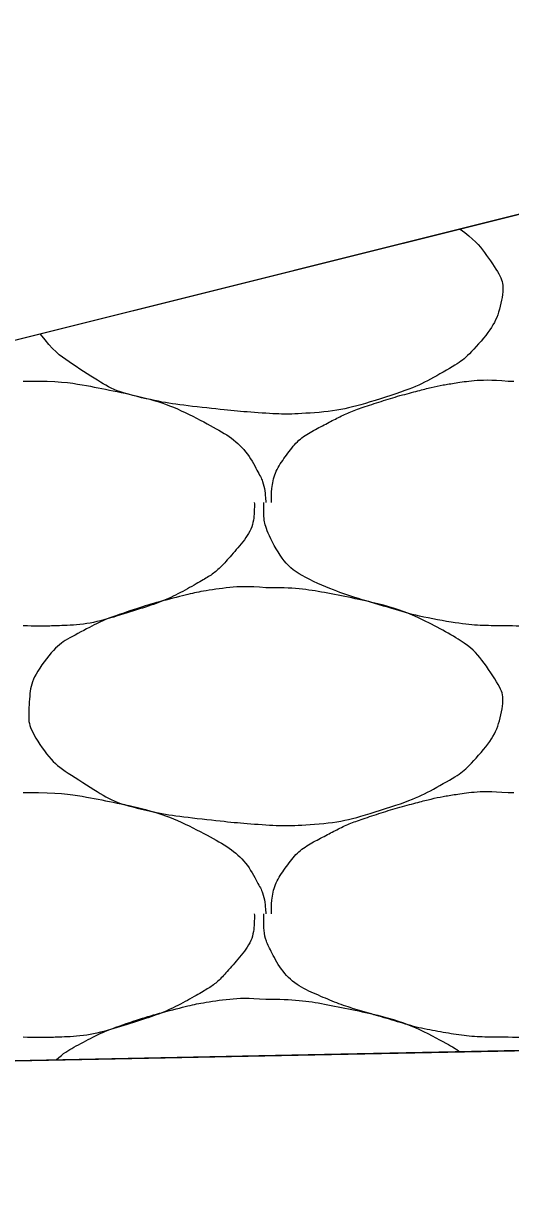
# Model space of a CAD drawing. Extents: x 1373719 to 1374161, y 379835 to 380167.
# Drawn here: x 1373946.378 to 1373946.841, y 380058.59 to 380059.69 of the extents above; entities that cross this region are included whole.
import ezdxf

# ---------------------------------------------------------------- set-up
doc = ezdxf.new("R2010")
doc.units = 0
doc.layers.add('Aggregate Base Course', color=7, linetype='Continuous')
doc.layers.add('SIGNATURE', color=7, linetype='Continuous')

msp = doc.modelspace()

# ---------------------------------------------------------------- linework, layer by layer
for p, q in [((1373949.7179, 380060.2256), (1373933.7145, 380056.2248)), ((1373964.7341, 380059.0723), (1373943.3975, 380058.6456))]:
    msp.add_line(p, q)
at = {"layer": 'Aggregate Base Course'}
for points, degree in [([(1373946.7932, 380059.4945), (1373946.8061, 380059.485), (1373946.8163, 380059.4731), (1373946.8319, 380059.4497), (1373946.835, 380059.4398), (1373946.8304, 380059.4143), (1373946.8216, 380059.3975), (1373946.7998, 380059.3732), (1373946.7914, 380059.3668), (1373946.7631, 380059.3507), (1373946.7452, 380059.3421), (1373946.6999, 380059.3277), (1373946.6743, 380059.3213), (1373946.6348, 380059.3188), (1373946.6216, 380059.3187), (1373946.5886, 380059.3209), (1373946.5688, 380059.3229), (1373946.5272, 380059.3274), (1373946.5057, 380059.3308), (1373946.4666, 380059.3399), (1373946.4514, 380059.3493), (1373946.4196, 380059.3693), (1373946.4063, 380059.3791), (1373946.3946, 380059.3948)], 3), ([(1373946.378, 380059.3502), (1373946.3798, 380059.3501), (1373946.3816, 380059.3503), (1373946.3834, 380059.3502)], 2), ([(1373946.3834, 380059.3502), (1373946.4098, 380059.3506), (1373946.4362, 380059.3466), (1373946.4626, 380059.3412), (1373946.4948, 380059.3346), (1373946.5245, 380059.3248), (1373946.5544, 380059.3088), (1373946.5743, 380059.2981), (1373946.5902, 380059.2842), (1373946.6012, 380059.2638), (1373946.6059, 380059.255), (1373946.6077, 380059.2461), (1373946.6084, 380059.2368), (1373946.6085, 380059.2362), (1373946.6085, 380059.2356), (1373946.6084, 380059.235)], 3), ([(1373946.6138, 380059.235), (1373946.6138, 380059.2356), (1373946.6138, 380059.2362), (1373946.6138, 380059.2368), (1373946.6141, 380059.252), (1373946.6184, 380059.2666), (1373946.6282, 380059.28), (1373946.6381, 380059.2936), (1373946.6504, 380059.3016), (1373946.6642, 380059.3088), (1373946.6761, 380059.315), (1373946.6877, 380059.3208), (1373946.7002, 380059.325), (1373946.7181, 380059.3311), (1373946.7359, 380059.3365), (1373946.7542, 380059.3412), (1373946.7655, 380059.3442), (1373946.7769, 380059.3466), (1373946.7884, 380059.3484), (1373946.8051, 380059.351), (1373946.8221, 380059.3517), (1373946.8388, 380059.3502)], 3), ([(1373946.8388, 380059.3502), (1373946.8406, 380059.3501), (1373946.8424, 380059.3503), (1373946.8442, 380059.3502)], 2), ([(1373946.5976, 380059.235), (1373946.5977, 380059.2332), (1373946.5977, 380059.2314), (1373946.5976, 380059.2296), (1373946.5969, 380059.2114), (1373946.5854, 380059.1956), (1373946.5724, 380059.181), (1373946.5642, 380059.1718), (1373946.5556, 380059.1652), (1373946.5454, 380059.1594), (1373946.5273, 380059.1491), (1373946.5094, 380059.1405), (1373946.4896, 380059.1342), (1373946.4641, 380059.1261), (1373946.4386, 380059.119), (1373946.4122, 380059.118), (1373946.4008, 380059.1176), (1373946.3894, 380059.1175), (1373946.378, 380059.118)], 3), ([(1373946.8388, 380059.118), (1373946.8364, 380059.118), (1373946.834, 380059.118), (1373946.8117, 380059.118), (1373946.7919, 380059.1199), (1373946.7512, 380059.1272), (1373946.7311, 380059.1336), (1373946.693, 380059.1446), (1373946.6759, 380059.1503), (1373946.6398, 380059.1658), (1373946.6239, 380059.1796), (1373946.6086, 380059.209), (1373946.6066, 380059.2191), (1373946.6066, 380059.2314), (1373946.6066, 380059.2332), (1373946.6066, 380059.235)], 3), ([(1373947.0584, 380059.235), (1373947.0585, 380059.2332), (1373947.0585, 380059.2314), (1373947.0584, 380059.2296), (1373947.0577, 380059.2114), (1373947.0462, 380059.1956), (1373947.0332, 380059.181), (1373947.025, 380059.1718), (1373947.0164, 380059.1652), (1373947.0062, 380059.1594), (1373946.9881, 380059.1491), (1373946.9702, 380059.1405), (1373946.9504, 380059.1342), (1373946.9249, 380059.1261), (1373946.8994, 380059.119), (1373946.873, 380059.118), (1373946.8616, 380059.1176), (1373946.8502, 380059.1175), (1373946.8388, 380059.118)], 3), ([(1373946.6084, 380059.154), (1373946.6348, 380059.1544), (1373946.6612, 380059.1504), (1373946.7198, 380059.1384), (1373946.7495, 380059.1286), (1373946.7993, 380059.1019), (1373946.813, 380059.0875), (1373946.8319, 380059.0591), (1373946.835, 380059.0492), (1373946.8304, 380059.0237), (1373946.8216, 380059.0069), (1373946.7998, 380058.9826), (1373946.7914, 380058.9762), (1373946.7631, 380058.9601), (1373946.7452, 380058.9515), (1373946.6999, 380058.9371), (1373946.6743, 380058.9307), (1373946.6348, 380058.9282), (1373946.6216, 380058.9281), (1373946.5886, 380058.9303), (1373946.5688, 380058.9323), (1373946.5272, 380058.9368), (1373946.5057, 380058.9402), (1373946.4666, 380058.9493), (1373946.4514, 380058.9587), (1373946.4177, 380058.9798), (1373946.4032, 380058.9907), (1373946.3841, 380059.0199), (1373946.3828, 380059.0305), (1373946.3842, 380059.0552), (1373946.3873, 380059.0699), (1373946.4084, 380059.0979), (1373946.42, 380059.1054), (1373946.4457, 380059.1188), (1373946.4573, 380059.1246), (1373946.4877, 380059.1349), (1373946.5055, 380059.1403), (1373946.5351, 380059.148), (1373946.5465, 380059.1504), (1373946.5747, 380059.1548), (1373946.5917, 380059.1555), (1373946.6084, 380059.154)], 3), ([(1373946.378, 380058.9596), (1373946.3798, 380058.9595), (1373946.3816, 380058.9597), (1373946.3834, 380058.9596)], 2), ([(1373946.3834, 380058.9596), (1373946.4098, 380058.96), (1373946.4362, 380058.956), (1373946.4626, 380058.9506), (1373946.4948, 380058.944), (1373946.5245, 380058.9342), (1373946.5544, 380058.9182), (1373946.5743, 380058.9075), (1373946.5902, 380058.8936), (1373946.6012, 380058.8732), (1373946.6059, 380058.8644), (1373946.6077, 380058.8555), (1373946.6084, 380058.8462), (1373946.6085, 380058.8456), (1373946.6085, 380058.845), (1373946.6084, 380058.8444)], 3), ([(1373946.6138, 380058.8444), (1373946.6138, 380058.845), (1373946.6138, 380058.8456), (1373946.6138, 380058.8462), (1373946.6141, 380058.8614), (1373946.6184, 380058.876), (1373946.6282, 380058.8894), (1373946.6381, 380058.903), (1373946.6504, 380058.911), (1373946.6642, 380058.9182), (1373946.6761, 380058.9244), (1373946.6877, 380058.9302), (1373946.7002, 380058.9344), (1373946.7181, 380058.9405), (1373946.7359, 380058.9459), (1373946.7542, 380058.9506), (1373946.7655, 380058.9536), (1373946.7769, 380058.956), (1373946.7884, 380058.9578), (1373946.8051, 380058.9604), (1373946.8221, 380058.9611), (1373946.8388, 380058.9596)], 3), ([(1373946.8388, 380058.9596), (1373946.8406, 380058.9595), (1373946.8424, 380058.9597), (1373946.8442, 380058.9596)], 2), ([(1373946.5976, 380058.8444), (1373946.5977, 380058.8426), (1373946.5977, 380058.8408), (1373946.5976, 380058.839), (1373946.5969, 380058.8208), (1373946.5854, 380058.805), (1373946.5724, 380058.7904), (1373946.5642, 380058.7812), (1373946.5556, 380058.7746), (1373946.5454, 380058.7688), (1373946.5273, 380058.7585), (1373946.5094, 380058.7499), (1373946.4896, 380058.7436), (1373946.4641, 380058.7355), (1373946.4386, 380058.7284), (1373946.4122, 380058.7274), (1373946.4008, 380058.727), (1373946.3894, 380058.7269), (1373946.378, 380058.7274)], 3), ([(1373946.8388, 380058.7274), (1373946.8364, 380058.7274), (1373946.834, 380058.7274), (1373946.8316, 380058.7274), (1373946.8117, 380058.7274), (1373946.7919, 380058.7293), (1373946.7722, 380058.7328), (1373946.7512, 380058.7366), (1373946.7311, 380058.743), (1373946.7107, 380058.7489), (1373946.693, 380058.754), (1373946.6759, 380058.7597), (1373946.6588, 380058.767), (1373946.6398, 380058.7752), (1373946.6239, 380058.789), (1373946.6138, 380058.8084), (1373946.6086, 380058.8184), (1373946.6066, 380058.8285), (1373946.6066, 380058.839), (1373946.6066, 380058.8408), (1373946.6066, 380058.8426), (1373946.6066, 380058.8444)], 3), ([(1373947.0584, 380058.8444), (1373947.0585, 380058.8426), (1373947.0585, 380058.8408), (1373947.0584, 380058.839), (1373947.0577, 380058.8208), (1373947.0462, 380058.805), (1373947.0332, 380058.7904), (1373947.025, 380058.7812), (1373947.0164, 380058.7746), (1373947.0062, 380058.7688), (1373946.9881, 380058.7585), (1373946.9702, 380058.7499), (1373946.9504, 380058.7436), (1373946.9249, 380058.7355), (1373946.8994, 380058.7284), (1373946.873, 380058.7274), (1373946.8616, 380058.727), (1373946.8502, 380058.7269), (1373946.8388, 380058.7274)], 3), ([(1373946.4093, 380058.7058), (1373946.4167, 380058.7125), (1373946.4248, 380058.7173), (1373946.4457, 380058.7282), (1373946.4573, 380058.734), (1373946.4877, 380058.7443), (1373946.5055, 380058.7497), (1373946.5351, 380058.7574), (1373946.5465, 380058.7598), (1373946.5747, 380058.7642), (1373946.5917, 380058.7649), (1373946.6084, 380058.7634)], 3), ([(1373946.6084, 380058.7634), (1373946.6348, 380058.7638), (1373946.6612, 380058.7598), (1373946.7198, 380058.7478), (1373946.7495, 380058.738), (1373946.7843, 380058.7194), (1373946.7888, 380058.7166), (1373946.793, 380058.7135)], 3)]:
    msp.add_open_spline(points, degree=degree, dxfattribs=at)
at = {"layer": 'SIGNATURE'}
msp.add_lwpolyline([(1373943.3975, 380058.6456), (1373951.0824, 380058.7993), (1373950.5395, 380060.008), (1373949.8879, 380059.9821), (1373950.1486, 380060.2429), (1373949.7179, 380060.2256), (1373947.3392, 380059.631)], close=True, dxfattribs=at)

doc.saveas('drawing.dxf')
